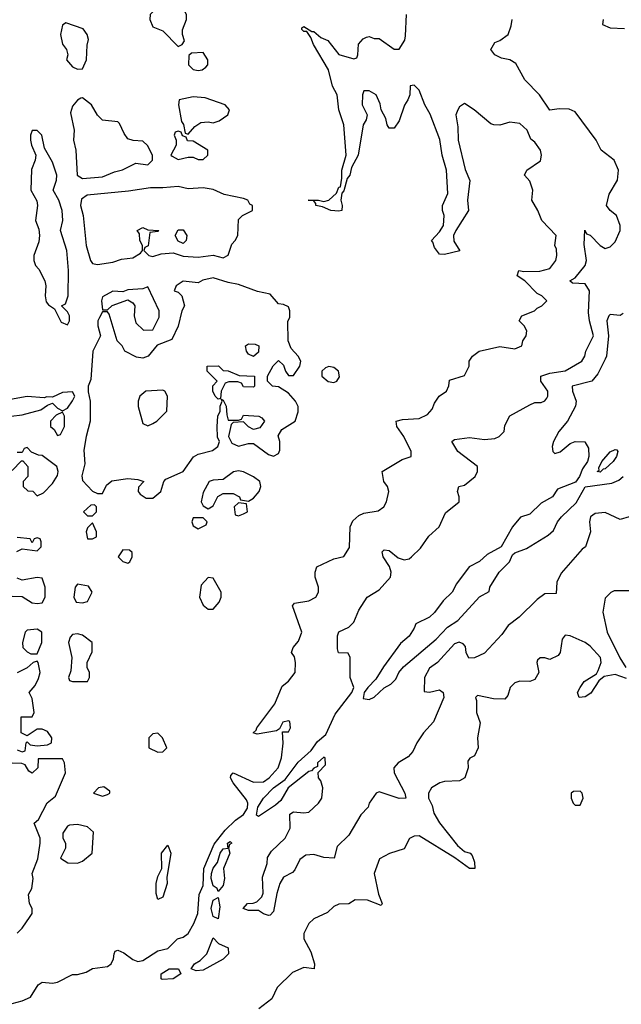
# Model space of a CAD drawing. Header units: inches. Extents: x 2348341 to 2479810, y 460419 to 613669.
# Tile 522 of 656: x 2415160 to 2417554, y 563349 to 567269. Entities that reach past the tile are written whole.
import ezdxf

# ---------------------------------------------------------------- set-up
doc = ezdxf.new("R2010")
doc.units = ezdxf.units.IN
doc.header["$MEASUREMENT"] = 0
doc.layers.add('C4516', color=7, linetype='Continuous')

msp = doc.modelspace()

# ---------------------------------------------------------------- linework, layer by layer
at = {"layer": 'C4516', "color": 2}
for points, elevation in [([(2415775.6, 567315.6), (2415710, 567311.5), (2415690, 567301.2), (2415678.8, 567290), (2415677.3, 567270), (2415690, 567241), (2415730, 567224.7), (2415790, 567162), (2415806, 567170), (2415815.3, 567184.7), (2415808, 567210), (2415808.4, 567228.4), (2415824, 567270), (2415824, 567290), (2415818.6, 567298.6), (2415808, 567310)], 82), ([(2415343.5, 567256.5), (2415330, 567248), (2415322.4, 567210), (2415330, 567171.3), (2415346, 567150), (2415352, 567130), (2415346, 567110), (2415370, 567082), (2415390, 567072), (2415410, 567074), (2415426, 567110), (2415428.4, 567168.4), (2415434, 567190), (2415428.7, 567210), (2415412.9, 567232.9)], 82), ([(2415890, 567138), (2415843.6, 567136.4), (2415832.7, 567127.3), (2415831.3, 567090), (2415850, 567071.3), (2415870, 567066.8), (2415886, 567070), (2415900.4, 567079.6), (2415908, 567090), (2415908, 567110)], 82), ([(2415850, 566962.7), (2415794, 566950), (2415792, 566930), (2415803.6, 566863.6), (2415811.6, 566851.6), (2415818, 566818), (2415830, 566814), (2415856.4, 566843.6), (2415880.4, 566859.6), (2415910, 566862), (2415930, 566858), (2415953.6, 566866.4), (2415988, 566890), (2415995.3, 566910), (2415978, 566930), (2415898, 566958)], 82), ([(2415410, 566958), (2415403.6, 566956.4), (2415390, 566949), (2415370, 566925.2), (2415362, 566898), (2415376.3, 566830), (2415373.4, 566790), (2415383, 566750), (2415388.4, 566650), (2415410, 566637.1), (2415490, 566643.8), (2415536.6, 566663.4), (2415569.1, 566670.9), (2415622, 566698), (2415670, 566691.3), (2415688.7, 566710), (2415688.7, 566730), (2415668.4, 566768.4), (2415650, 566786), (2415611.6, 566788.4), (2415590, 566795.3), (2415575.5, 566815.5), (2415556.5, 566856.5), (2415550, 566862), (2415490, 566869), (2415470, 566888.7), (2415445.2, 566930)], 82), ([(2415230, 566828), (2415210, 566828), (2415202.8, 566810), (2415202.8, 566790), (2415206.8, 566770), (2415224.7, 566730), (2415222, 566710), (2415207.5, 566672.5), (2415204.9, 566590), (2415227.7, 566547.7), (2415230.8, 566530), (2415223.1, 566470), (2415235.8, 566435.8), (2415239.3, 566410), (2415235.8, 566384.2), (2415216, 566330), (2415216, 566310), (2415222.8, 566290), (2415235.5, 566275.5), (2415260.5, 566230), (2415264, 566210), (2415260.7, 566170), (2415265.2, 566145.2), (2415274, 566134), (2415298, 566118), (2415325.4, 566065.4), (2415350, 566054), (2415358, 566070), (2415358, 566090), (2415350, 566106), (2415326, 566130), (2415342, 566138), (2415353.2, 566170), (2415353.6, 566270), (2415347, 566350), (2415322.7, 566430), (2415331.6, 566470), (2415329.5, 566510), (2415316.2, 566550), (2415292.7, 566590), (2415307, 566630), (2415307.3, 566650), (2415290, 566702), (2415258, 566758), (2415248, 566810)], 82), ([(2415790, 566826), (2415778, 566822), (2415774, 566810), (2415782, 566790), (2415782, 566770), (2415762, 566730), (2415766, 566726), (2415790, 566712), (2415830, 566722), (2415850, 566722), (2415870, 566712), (2415890, 566712), (2415908, 566730), (2415908, 566750), (2415850, 566786), (2415827.3, 566787.3), (2415822, 566802), (2415807.3, 566807.3), (2415802, 566822)], 82), ([(2415790, 566605.6), (2415730, 566599.5), (2415679.9, 566600.1), (2415593.2, 566586.8), (2415428.8, 566571.2), (2415405.4, 566554.6), (2415401.3, 566530), (2415412.4, 566490), (2415424.4, 566370), (2415442, 566310), (2415450, 566298.8), (2415470, 566294), (2415530, 566304), (2415564.7, 566315.3), (2415610, 566321), (2415640.4, 566339.6), (2415648, 566350), (2415648, 566370), (2415638, 566390), (2415636.4, 566416.4), (2415628, 566430), (2415650, 566442), (2415670, 566432), (2415714, 566430), (2415710, 566426), (2415678, 566422), (2415671.6, 566368.4), (2415658, 566362), (2415654, 566350), (2415674, 566330), (2415690, 566326.8), (2415723.1, 566336.9), (2415770, 566341), (2415810, 566327.7), (2415870, 566324), (2415930, 566332), (2415970, 566321), (2415988.9, 566331.1), (2416004, 566376), (2416018, 566390), (2416028, 566410), (2416030, 566474), (2416046, 566490), (2416086, 566510), (2416086, 566530), (2416075.3, 566535.3), (2416068, 566550), (2416050, 566557.2), (2415973.8, 566573.8), (2415930, 566593.3), (2415890, 566599.6), (2415830, 566595.6)], 82), ([(2415810, 566378), (2415790, 566388), (2415778, 566410), (2415790, 566432), (2415810, 566432), (2415824.7, 566410), (2415822, 566390)], 82), ([(2415930, 566242), (2415888.2, 566231.8), (2415870, 566221.2), (2415810, 566228.7), (2415782, 566210), (2415774, 566190), (2415790, 566184.7), (2415804.7, 566170), (2415816, 566130), (2415804.7, 566110), (2415790.7, 566049.3), (2415764.7, 565995.3), (2415706.4, 565973.6), (2415670.8, 565929.2), (2415650, 565922), (2415625.2, 565925.2), (2415578, 565950), (2415568, 565970), (2415548, 565990), (2415516.4, 566096.4), (2415510, 566106), (2415490, 566106), (2415476.9, 566083.1), (2415471.3, 566070), (2415471.3, 566050), (2415481, 566010), (2415451, 565950), (2415443.6, 565836.4), (2415432, 565810), (2415432, 565788), (2415440.7, 565750), (2415440.5, 565670), (2415424, 565610), (2415415.3, 565555.3), (2415418.8, 565501.2), (2415407.5, 565452.5), (2415410, 565434), (2415450, 565391.3), (2415470, 565382), (2415490, 565382), (2415504.7, 565415.3), (2415526.3, 565433.7), (2415590, 565442), (2415630, 565438), (2415654, 565430), (2415632.7, 565407.3), (2415632, 565390), (2415639.6, 565379.6), (2415663.6, 565363.6), (2415690, 565364.7), (2415722, 565390), (2415734, 565430), (2415740.9, 565439.1), (2415810, 565470.8), (2415851.7, 565528.3), (2415870, 565539.1), (2415926.8, 565553.2), (2415949, 565570), (2415955.3, 565590), (2415946.6, 565606.6), (2415945.2, 565650), (2415949, 565690), (2415958, 565710), (2415958, 565730), (2415966, 565750), (2415962, 565758), (2415970, 565754), (2415982, 565730), (2415983.6, 565696.4), (2415990, 565674), (2416030, 565674), (2416042, 565678), (2416050, 565694), (2416111, 565691), (2416123.6, 565683.6), (2416134, 565670), (2416115.3, 565644.7), (2416090, 565638), (2416070, 565648), (2416050, 565668), (2416010, 565666), (2416002, 565658), (2415991, 565610), (2416003.5, 565583.5), (2416030, 565571.3), (2416070, 565582), (2416090, 565582), (2416150, 565538), (2416170, 565531.3), (2416190, 565542), (2416194.6, 565554.6), (2416195.3, 565590), (2416188.4, 565611.6), (2416203.1, 565636.9), (2416256, 565670), (2416268.4, 565708.4), (2416268.4, 565728.4), (2416258, 565750), (2416230, 565782), (2416190, 565808), (2416166, 565810), (2416146, 565830), (2416146, 565850), (2416169.1, 565890.9), (2416190, 565912), (2416210, 565894), (2416218, 565870), (2416230, 565852), (2416250, 565852), (2416275.3, 565890), (2416279, 565910), (2416268.7, 565930), (2416240.2, 565960.2), (2416228, 565990), (2416227.3, 566067.3), (2416235.3, 566084.7), (2416235.3, 566110), (2416230, 566126), (2416210, 566135.3), (2416190, 566138), (2416156.1, 566176.1), (2416106.6, 566186.6), (2416030, 566215.1), (2415990, 566222.7)], 82), ([(2415670, 566206), (2415650, 566198), (2415590, 566194), (2415570, 566186), (2415530, 566188), (2415490, 566166), (2415486, 566150), (2415490, 566114), (2415510, 566114), (2415528.4, 566131.6), (2415590, 566154), (2415610, 566142), (2415618, 566130), (2415616, 566090), (2415622, 566062), (2415652.7, 566032.7), (2415690, 566034), (2415714.6, 566085.4), (2415715.3, 566110)], 82), ([(2416090, 565928), (2416070, 565938), (2416062, 565950), (2416058, 565970), (2416070, 565978), (2416096.9, 565976.9), (2416112, 565970), (2416110, 565946)], 82), ([(2416090, 565806), (2416050, 565808), (2416042, 565822), (2416027.3, 565827.3), (2415992.7, 565827.3), (2415978, 565822), (2415962, 565790), (2415959.6, 565760.4), (2415950, 565758), (2415938, 565770), (2415928, 565790), (2415928.4, 565811.6), (2415946, 565830), (2415906, 565870), (2415906, 565890), (2415950.5, 565890.5), (2415970, 565872), (2415990, 565871.3), (2416032.7, 565852.7), (2416094, 565850), (2416094, 565810)], 82), ([(2416390, 565888.7), (2416376.9, 565883.1), (2416362, 565870), (2416362, 565850), (2416388, 565828), (2416410, 565824), (2416422, 565830), (2416432.9, 565847.1), (2416428.7, 565870), (2416410, 565884)], 82), ([(2415730, 565794), (2415662, 565790), (2415638, 565770), (2415631.3, 565750), (2415631.6, 565728.4), (2415650, 565662), (2415670, 565652), (2415690, 565662), (2415706, 565670), (2415746, 565710), (2415748, 565770), (2415738, 565790)], 86), ([(2415330, 565706), (2415305.4, 565694.6), (2415282, 565670), (2415282, 565650), (2415296.9, 565636.9), (2415310, 565614), (2415322, 565618), (2415338, 565650), (2415338, 565690)], 82), ([(2417470, 565468), (2417458, 565470), (2417466.3, 565473.7), (2417464.8, 565484.8), (2417475.8, 565510), (2417510, 565548.4), (2417530, 565558), (2417536.4, 565556.4), (2417540.7, 565550), (2417534.9, 565530), (2417520.9, 565510), (2417490, 565480.5), (2417481.1, 565478.9)], 66), ([(2416030, 565472.7), (2416011.1, 565468.9), (2415970, 565438), (2415930, 565435.3), (2415914, 565430), (2415890, 565386), (2415882, 565350), (2415890, 565334), (2415910, 565322), (2415930, 565334), (2415948.7, 565371.3), (2415970, 565382), (2416010, 565382), (2416034, 565370), (2416038, 565358), (2416070, 565352), (2416090, 565364.7), (2416113.2, 565390), (2416119, 565410), (2416115.3, 565430), (2416090, 565449), (2416050, 565469)], 82), ([(2415458, 565338), (2415443.6, 565336.4), (2415414, 565310), (2415430, 565294), (2415450, 565294), (2415466, 565310), (2415466, 565330)], 82), ([(2416030, 565346), (2416014, 565330), (2416018, 565298), (2416030, 565294), (2416050, 565302), (2416066, 565310), (2416062, 565342)], 82), ([(2415890, 565286), (2415850, 565286), (2415844.7, 565270), (2415850, 565254), (2415870, 565242), (2415902, 565258), (2415906, 565270)], 82), ([(2415450, 565266), (2415430, 565246), (2415424.7, 565230), (2415430, 565202), (2415450, 565202), (2415466, 565210), (2415466, 565230)], 82), ([(2415570, 565158), (2415552, 565130), (2415570, 565112), (2415590, 565104.7), (2415598, 565110), (2415608, 565130), (2415607.3, 565147.3), (2415596.4, 565156.4)], 82), ([(2415910, 565048), (2415882, 565018), (2415874.8, 564970), (2415890, 564938), (2415910, 564922), (2415930, 564922), (2415954, 564950), (2415962, 564970), (2415962, 564990), (2415930, 565046)], 82), ([(2415390, 565022), (2415381, 565010), (2415376, 564970), (2415384.7, 564950), (2415410, 564946.8), (2415430, 564952), (2415448.7, 564990), (2415433.6, 565013.6)], 82), ([(2415230, 564842), (2415190, 564838), (2415182, 564830), (2415171.3, 564790), (2415172, 564770), (2415190, 564752), (2415204.7, 564744.7), (2415230, 564744.7), (2415248.7, 564790), (2415248, 564830)], 82), ([(2415390, 564824), (2415370, 564821.2), (2415360.7, 564810), (2415354, 564790), (2415366.8, 564730), (2415363.6, 564676.4), (2415354, 564650), (2415358, 564638), (2415370, 564634), (2415430, 564634), (2415438, 564650), (2415438, 564670), (2415428, 564690), (2415428, 564710), (2415448.4, 564751.6), (2415448, 564790), (2415410, 564819)], 82), ([(2415710, 564428), (2415690, 564426), (2415674, 564410), (2415674, 564370), (2415710, 564352), (2415730, 564354), (2415746, 564370), (2415728, 564410)], 82), ([(2415494.6, 564214.6), (2415474, 564210), (2415454, 564190), (2415490, 564178), (2415510, 564184.7), (2415518, 564190), (2415518, 564198)], 82), ([(2417390, 564198), (2417363.6, 564196.4), (2417354, 564190), (2417354, 564170), (2417362, 564150), (2417370, 564142), (2417390, 564142), (2417402, 564170), (2417398, 564190)], 82), ([(2415390, 564064), (2415358, 564062), (2415350, 564058), (2415331.3, 564030), (2415331.3, 564010), (2415342, 563990), (2415342, 563970), (2415322, 563930), (2415351.6, 563911.6), (2415390, 563911), (2415410, 563918), (2415448.7, 563950), (2415454, 564034), (2415430, 564055.3)], 82), ([(2415710, 563766), (2415702.7, 563790), (2415702.9, 563830), (2415710, 563858), (2415726, 563890), (2415724.5, 563950), (2415750, 563982), (2415760.7, 563950), (2415746, 563854), (2415746.8, 563830), (2415730, 563775.3)], 78), ([(2415950, 563798), (2415945.2, 563810), (2415930, 563820.9), (2415922.3, 563850), (2415923.4, 563870), (2415929.9, 563890.1), (2415947.3, 563912.7), (2415958.3, 563950), (2415970, 563968.2), (2415989.1, 563970.9), (2415986.3, 563990), (2415997.3, 563997.3), (2416004.7, 563990), (2415994.6, 563985.4), (2415990.3, 563970), (2415996.1, 563950), (2415971.5, 563890), (2415974.4, 563850), (2415970, 563822)], 74), ([(2415950, 563688.7), (2415930, 563698), (2415922.4, 563730), (2415930, 563762.8), (2415950, 563774), (2415956.5, 563736.5)], 74), ([(2415862, 563482), (2415842, 563490), (2415855.3, 563510), (2415877.5, 563522.5), (2415904, 563550), (2415930, 563614), (2415951, 563591), (2415990, 563574), (2415991, 563550), (2415970, 563528.7), (2415890, 563484)], 74), ([(2415727, 563447), (2415722.7, 563450), (2415722.9, 563470), (2415755.3, 563490), (2415791.3, 563490), (2415801, 563470), (2415770, 563449.7)], 74)]:
    msp.add_lwpolyline(points, close=True, dxfattribs=dict(at, elevation=elevation))
for points, elevation in [([(2415130, 563351.3), (2415170, 563362), (2415202.7, 563377.3), (2415233.6, 563426.4), (2415250, 563437.3), (2415290, 563433), (2415310, 563436.3), (2415370, 563467.3), (2415390, 563466.8), (2415424, 563476), (2415450, 563491.3), (2415510, 563498.8), (2415524, 563510), (2415533.2, 563530), (2415535.3, 563550), (2415540.2, 563559.8), (2415550, 563564.7), (2415573.7, 563553.7), (2415610, 563526.8), (2415630, 563518.8), (2415650, 563522.8), (2415710, 563561), (2415748.9, 563571.1), (2415788, 563610), (2415810, 563616), (2415830, 563631), (2415853.2, 563670), (2415869, 563710), (2415874.5, 563785.5), (2415890, 563822), (2415892.1, 563890), (2415934.3, 563985.7), (2415977.7, 564042.3), (2416018.7, 564081.3), (2416050, 564104), (2416066.9, 564130), (2416068.2, 564150), (2416062.7, 564162.7), (2416009.5, 564230), (2415999.3, 564250), (2416000.2, 564259.8), (2416010, 564270.7), (2416090, 564233), (2416130, 564234), (2416152.7, 564250), (2416188.7, 564290), (2416202, 564330), (2416208, 564388), (2416206, 564434), (2416230, 564434), (2416238, 564450), (2416234.6, 564474.6), (2416230, 564478), (2416207.5, 564472.5), (2416194, 564446), (2416182, 564438), (2416104.7, 564424.7), (2416088.7, 564430), (2416100.4, 564439.6), (2416104, 564450), (2416174.7, 564545.3), (2416204.5, 564615.5), (2416230, 564634.8), (2416256, 564670), (2416257.2, 564710), (2416252.9, 564732.9), (2416242, 564750), (2416248, 564770), (2416270, 564794), (2416282, 564830), (2416245.2, 564934.8), (2416254, 564946), (2416310, 564954.8), (2416339, 564970), (2416349, 564990), (2416349, 565010), (2416335.3, 565050), (2416335.3, 565070), (2416342, 565090), (2416410, 565122), (2416450, 565132), (2416472.7, 565167.3), (2416475.1, 565250), (2416486.2, 565273.8), (2416510, 565295.5), (2416530, 565303.8), (2416587, 565313), (2416609, 565330), (2416619, 565350), (2416629, 565390), (2416624, 565410), (2416609.2, 565430), (2416602, 565470), (2416682, 565518), (2416718, 565530), (2416718, 565550), (2416689, 565610), (2416661.2, 565650), (2416658, 565670), (2416683.2, 565676.8), (2416750, 565681.6), (2416782.9, 565697.1), (2416801.2, 565718.8), (2416810, 565742), (2416828.7, 565770), (2416858, 565790), (2416868, 565812), (2416870, 565834), (2416930, 565852), (2416948.7, 565890), (2416948.7, 565910), (2416962, 565930), (2416988, 565950), (2417070, 565967.7), (2417130, 565958.8), (2417158, 565970), (2417162, 565990), (2417175.3, 566010), (2417178, 566030), (2417168, 566050), (2417148, 566070), (2417158, 566090), (2417208, 566110), (2417219, 566121), (2417238, 566130), (2417258, 566150), (2417238, 566170), (2417218.9, 566178.9), (2417170, 566229.4), (2417139, 566250), (2417146, 566270), (2417166.4, 566266.4), (2417230, 566268.4), (2417270, 566278.8), (2417294, 566310), (2417297.2, 566330), (2417296, 566356), (2417289, 566370), (2417295.3, 566410), (2417238, 566470), (2417222, 566510), (2417198, 566550), (2417202, 566590), (2417190, 566626), (2417169, 566650), (2417178, 566670), (2417232.3, 566707.7), (2417236, 566730), (2417232.3, 566750), (2417210, 566782), (2417194, 566794), (2417179, 566830), (2417150, 566856), (2417110, 566861.2), (2417070, 566849), (2417046, 566850), (2417034.6, 566854.6), (2416968, 566910), (2416930, 566935.3), (2416910, 566922), (2416902.8, 566910), (2416894.8, 566890), (2416903, 566843), (2416904.4, 566790), (2416932.5, 566672.5), (2416951.1, 566628.9), (2416942, 566550), (2416946, 566510), (2416894.8, 566430), (2416886.8, 566410), (2416887.3, 566387.3), (2416910.8, 566349.2), (2416850, 566334), (2416830, 566335.3), (2416810, 566362), (2416804, 566384), (2416798, 566390), (2416830, 566424.7), (2416846, 566450), (2416849.2, 566489.2), (2416842, 566510), (2416842, 566530), (2416863.2, 566576.8), (2416858.4, 566670), (2416840.5, 566730), (2416832.3, 566792.3), (2416793.4, 566893.4), (2416772, 566930), (2416750, 566988), (2416730, 567008), (2416714, 567006), (2416712, 566970), (2416704.7, 566950), (2416690.9, 566929.1), (2416670, 566866), (2416650, 566838), (2416630, 566838), (2416622, 566850), (2416616.4, 566876.4), (2416598, 566910), (2416594.6, 566934.6), (2416578, 566970), (2416550, 566986), (2416530, 566986), (2416524.7, 566970), (2416522.8, 566930), (2416542, 566890), (2416538, 566870), (2416526.8, 566850), (2416506.8, 566730), (2416479.8, 566680.2), (2416474, 566650), (2416463.5, 566636.5), (2416450, 566588), (2416442, 566578), (2416437.3, 566550), (2416442.8, 566530), (2416442, 566510), (2416430, 566506.6), (2416398, 566510), (2416364.5, 566524.5), (2416338, 566530), (2416338, 566538), (2416328.7, 566548.7), (2416308, 566550), (2416349.4, 566550.6), (2416370, 566544.7), (2416390, 566550.7), (2416421.2, 566578.8), (2416430, 566602), (2416436.4, 566603.6), (2416442, 566638), (2416441.2, 566670), (2416459.3, 566730), (2416449.5, 566850), (2416429.3, 566910), (2416422.7, 566970), (2416405.1, 567005.1), (2416389.4, 567070), (2416329.2, 567170), (2416319, 567199), (2416302, 567222), (2416290, 567222), (2416282, 567230), (2416283.1, 567236.9), (2416290, 567242), (2416322, 567222), (2416330, 567222), (2416358, 567198), (2416386, 567186), (2416430, 567131.3), (2416490, 567114), (2416502, 567118), (2416506, 567130), (2416508.4, 567171.6), (2416527.3, 567192.7), (2416540.4, 567199.6), (2416550, 567202), (2416570, 567194), (2416590, 567194), (2416650, 567152), (2416670, 567152), (2416692.7, 567187.3), (2416695.5, 567204.5), (2416698.7, 567290)], 78), ([(2417584.7, 565290), (2417550, 565279.5), (2417490, 565306.6), (2417450, 565302.7), (2417431, 565290), (2417427.3, 565270), (2417431, 565230), (2417411, 565170), (2417398.8, 565161.2), (2417314.9, 565065.1), (2417297.3, 565030), (2417295.3, 564984.7), (2417250, 564982.7), (2417219, 564961), (2417147.3, 564890), (2417103.2, 564856.8), (2417078.5, 564821.5), (2417010, 564747.3), (2416970, 564727.8), (2416947.6, 564727.6), (2416936, 564750), (2416933.4, 564773.4), (2416924.1, 564784.1), (2416908.8, 564791.2), (2416890, 564783.7), (2416823, 564710), (2416790, 564686.6), (2416770.4, 564650), (2416770, 564594), (2416790, 564591), (2416830, 564601), (2416844.7, 564590), (2416847.3, 564570), (2416806.1, 564473.9), (2416766.4, 564430), (2416740.4, 564390), (2416724.7, 564355.3), (2416705.3, 564334.7), (2416665.5, 564310), (2416648.8, 564290), (2416650.4, 564270), (2416693, 564190), (2416696, 564170), (2416670, 564167.8), (2416590, 564195.1), (2416578, 564190), (2416551, 564150), (2416546.8, 564133.2), (2416517.3, 564102.7), (2416470, 564022), (2416423, 563977), (2416411.3, 563930), (2416370, 563932.7), (2416330, 563945.2), (2416298, 563942), (2416274.4, 563925.6), (2416255.3, 563884.7), (2416246, 563874), (2416210, 563855.3), (2416194.8, 563830), (2416182.8, 563790), (2416170, 563718), (2416156, 563704), (2416150, 563702), (2416130, 563709), (2416110, 563722), (2416070, 563722), (2416048.7, 563730), (2416066, 563750), (2416089, 563751), (2416103.1, 563756.9), (2416124, 563776), (2416129.1, 563790.9), (2416125.6, 563854.4), (2416145.2, 563910), (2416146.6, 563933.4), (2416161.5, 563958.5), (2416216, 564010), (2416236, 564050), (2416234.6, 564105.4), (2416250, 564114.8), (2416290, 564110.6), (2416310, 564114), (2416349.3, 564150), (2416362, 564170), (2416366.6, 564210), (2416358, 564238), (2416349.2, 564250), (2416348, 564272), (2416377.2, 564302.8), (2416375.3, 564330), (2416370, 564332.3), (2416344.9, 564310), (2416344.7, 564295.3), (2416330, 564288.7), (2416321.4, 564278.6), (2416310, 564275.6), (2416228.9, 564211.1), (2416199.5, 564160.5), (2416178.5, 564141.5), (2416110, 564096.2), (2416102, 564102), (2416106.9, 564133.1), (2416129.7, 564170), (2416169.9, 564210.1), (2416215.9, 564244.1), (2416267.5, 564312.5), (2416320.3, 564359.7), (2416344.8, 564395.2), (2416377.6, 564422.4), (2416415.6, 564504.4), (2416481.6, 564590), (2416489.3, 564610), (2416475.3, 564650), (2416475.3, 564730), (2416467.3, 564747.3), (2416428.7, 564748.7), (2416424, 564764), (2416424.5, 564815.5), (2416430, 564831.3), (2416470, 564851), (2416489.5, 564870.5), (2416510, 564918), (2416542, 564970), (2416590, 564998.8), (2416635.1, 565050), (2416638, 565070), (2416631.9, 565091.9), (2416606.6, 565130), (2416602, 565150), (2416610, 565158), (2416630, 565156), (2416666, 565126), (2416690, 565119.1), (2416710, 565123), (2416719.3, 565130), (2416755.2, 565164.8), (2416787.8, 565212.2), (2416829.3, 565250), (2416854.8, 565305.2), (2416908.7, 565350), (2416908.7, 565370), (2416902, 565390), (2416908, 565410), (2416930, 565416), (2416972.3, 565450), (2416981.2, 565470), (2416982, 565490), (2416904, 565550), (2416879, 565590), (2416890, 565597.3), (2416950, 565605.5), (2417010, 565598), (2417050, 565601), (2417068, 565610), (2417088, 565630), (2417090, 565654), (2417110, 565691.3), (2417190, 565736), (2417210, 565744.7), (2417234.6, 565745.4), (2417250, 565752), (2417258, 565762), (2417262, 565770), (2417261.2, 565790), (2417233.2, 565830), (2417234, 565850), (2417270, 565862), (2417330, 565870.5), (2417397.2, 565910), (2417409.3, 565930), (2417412.3, 565950), (2417443.7, 566010), (2417427, 566070), (2417423.3, 566103.3), (2417427, 566190), (2417410, 566217), (2417360.2, 566220.2), (2417348.7, 566230), (2417370, 566241), (2417409.7, 566290), (2417415.1, 566310), (2417406, 566374), (2417409.1, 566430.9), (2417416, 566416), (2417430, 566410.8), (2417470, 566370.8), (2417490, 566358), (2417510, 566364.7), (2417530, 566384.7), (2417548.7, 566430), (2417549, 566450), (2417535.3, 566490), (2417509.3, 566509.3), (2417495.3, 566530), (2417505.2, 566574.8), (2417539, 566630), (2417542.7, 566670), (2417525.2, 566710), (2417474, 566750), (2417454, 566790), (2417370, 566902), (2417346.4, 566913.6), (2417306, 566914), (2417270, 566908.7), (2417229, 566970), (2417169.5, 567029.5), (2417134.5, 567094.5), (2417110, 567109.2), (2417076.5, 567116.5), (2417050, 567128.7), (2417035.3, 567150), (2417050, 567178), (2417070, 567186), (2417104, 567210), (2417115.5, 567244.5), (2417119.3, 567270)], 74), ([(2417481.2, 567270), (2417479, 567250), (2417510, 567237), (2417566.2, 567233.8)], 70), ([(2417561.2, 566098.8), (2417550, 566091), (2417510, 566096), (2417504, 566090), (2417496, 566070), (2417503.1, 566010), (2417495.1, 565930), (2417490, 565917.3), (2417460.4, 565859.6), (2417436, 565830), (2417359, 565810), (2417359.5, 565790), (2417374.3, 565750), (2417371.3, 565730), (2417339.6, 565670), (2417305.6, 565630), (2417284.5, 565590), (2417279.3, 565570), (2417282, 565550), (2417290, 565542), (2417310, 565549), (2417350, 565581.2), (2417370, 565589.2), (2417408.7, 565588.7), (2417423.1, 565563.1), (2417425.2, 565530), (2417419.5, 565510), (2417398.9, 565481.1), (2417388, 565450), (2417372.2, 565427.8), (2417299.6, 565400.4), (2417279.5, 565370), (2417235.2, 565344.8), (2417190, 565300.5), (2417152.1, 565287.9), (2417121.2, 565250), (2417075.3, 565170), (2417020.1, 565139.9), (2416990, 565111.3), (2416949, 565090), (2416897.5, 565022.5), (2416881.2, 564990), (2416844.9, 564955.1), (2416810.8, 564909.2), (2416790, 564890.6), (2416736, 564864), (2416730, 564846), (2416710, 564814.8), (2416674.9, 564785.1), (2416607.2, 564692.8), (2416576.8, 564643.2), (2416545.1, 564610), (2416531.3, 564590), (2416526.5, 564566.5), (2416550, 564562.4), (2416570, 564571.6), (2416610, 564609.4), (2416636.5, 564623.5), (2416656.5, 564643.5), (2416668.5, 564670), (2416687.3, 564692.7), (2416817.6, 564802.4), (2416862, 564850), (2416903.7, 564876.3), (2416990, 564971.8), (2417027.5, 564992.5), (2417030.7, 565010), (2417067.7, 565070), (2417108.5, 565110), (2417121.2, 565138.8), (2417130, 565147), (2417176.9, 565163.1), (2417262.9, 565217.1), (2417284.7, 565235.3), (2417300.5, 565270), (2417315.5, 565290), (2417374.2, 565345.8), (2417410, 565409.6), (2417516.5, 565423.5), (2417543.8, 565436.2), (2417561, 565450)], 70), ([(2415126, 565690), (2415170, 565696), (2415244.7, 565715.3), (2415270, 565734), (2415290, 565742), (2415310, 565722), (2415330, 565712), (2415350, 565722), (2415370, 565752), (2415379, 565770), (2415370, 565788), (2415330, 565785.2), (2415290, 565766), (2415267.3, 565767.3), (2415256.9, 565763.1), (2415190, 565769.2), (2415123.5, 565756.5)], 82), ([(2415130, 565474), (2415167.3, 565512.7), (2415172.7, 565512.7), (2415192, 565490), (2415192, 565450), (2415174, 565430), (2415174, 565410), (2415192.7, 565392.7), (2415211.6, 565391.6), (2415230, 565374), (2415254.6, 565385.4), (2415290, 565422), (2415310, 565454), (2415313.2, 565470), (2415308, 565490), (2415250, 565534), (2415235.3, 565535.3), (2415207.3, 565547.3), (2415190, 565566), (2415178, 565562), (2415170, 565546), (2415150, 565546)], 82), ([(2415148.9, 565151.1), (2415170, 565162), (2415230, 565154), (2415246, 565170), (2415246, 565190), (2415242, 565202), (2415230, 565206), (2415218, 565202), (2415210, 565186), (2415202, 565202), (2415150, 565208)], 82), ([(2415130, 564974), (2415170, 564972), (2415210, 564947.7), (2415230, 564944), (2415250, 564947.3), (2415261.2, 564970), (2415261.2, 565010), (2415250, 565046), (2415230, 565048.7), (2415170, 565038), (2415150, 565046)], 82), ([(2417590, 564995.3), (2417525.4, 564994.6), (2417511.6, 564988.4), (2417490, 564966), (2417481, 564910), (2417497.1, 564830), (2417547.8, 564727.8), (2417572.4, 564690)], 78), ([(2417574.4, 564645.6), (2417530, 564661.3), (2417486, 564654), (2417463.8, 564636.2), (2417432.7, 564587.3), (2417410, 564572.7), (2417386, 564570), (2417379.3, 564590), (2417389.6, 564610.4), (2417406.6, 564633.4), (2417454.8, 564665.2), (2417462, 564678), (2417473.6, 564710), (2417471.6, 564730), (2417430, 564775.1), (2417410, 564789.4), (2417350, 564815.3), (2417330, 564818), (2417318, 564802), (2417310.7, 564749.3), (2417302, 564738), (2417270, 564722), (2417250, 564728.7), (2417231.6, 564728.4), (2417221, 564719), (2417218, 564710), (2417226, 564670), (2417210, 564642), (2417190, 564634), (2417150, 564636), (2417130, 564629), (2417111, 564610), (2417102, 564578), (2417090, 564564), (2417045.6, 564565.6), (2416982, 564578), (2416974, 564570), (2416978, 564558), (2416978, 564510), (2416992, 564470), (2416981, 564410), (2416984.7, 564370), (2416970, 564338), (2416951.6, 564328.4), (2416943.6, 564316.4), (2416944.7, 564290), (2416931, 564250), (2416910, 564239), (2416850, 564236), (2416832, 564230), (2416798, 564210), (2416786.8, 564190), (2416786.8, 564170), (2416800.7, 564140.7), (2416808.2, 564110), (2416830, 564070.8), (2416901.4, 563981.4), (2416930, 563957.3), (2416952, 563950), (2416961, 563941), (2416970, 563914), (2416970.9, 563889.1), (2416950, 563889.2), (2416891.9, 563931.9), (2416750, 564019), (2416730, 564018), (2416711.6, 564008.4), (2416690, 563968), (2416631.1, 563948.9), (2416591.6, 563928.4), (2416571, 563870), (2416587.5, 563787.5), (2416602, 563750), (2416598, 563742), (2416543.6, 563763.6), (2416494.8, 563765.2), (2416470, 563749), (2416430, 563748), (2416410, 563738), (2416385.4, 563714.6), (2416330, 563689), (2416311, 563670), (2416290.8, 563630), (2416290.8, 563610), (2416318, 563558), (2416333, 563510), (2416331.3, 563490), (2416290, 563495.6), (2416245.1, 563474.9), (2416184.4, 563415.6), (2416162.8, 563370), (2416111, 563330)], 78), ([(2415150, 564362), (2415170, 564354), (2415182, 564358), (2415186, 564390), (2415190, 564394), (2415202, 564382), (2415230, 564378), (2415270, 564382), (2415286, 564390), (2415288, 564410), (2415270, 564435.3), (2415250, 564444), (2415230, 564444), (2415190, 564418), (2415166, 564430), (2415166, 564494), (2415210, 564494), (2415218, 564510), (2415210, 564566), (2415198, 564590), (2415222, 564618), (2415234.2, 564645.8), (2415240.9, 564670), (2415234, 564710), (2415230, 564715.3), (2415214, 564710), (2415190, 564688), (2415150, 564668)], 82), ([(2415150, 563632), (2415170, 563652), (2415202, 563698), (2415209, 563710), (2415209, 563730), (2415199, 563750), (2415194.6, 563785.4), (2415208.7, 563810), (2415213.2, 563850), (2415209, 563870), (2415232.3, 563927.7), (2415241.2, 563990), (2415241.2, 564010), (2415218, 564070), (2415235.1, 564084.9), (2415268.7, 564151.3), (2415302, 564178), (2415342, 564270), (2415338, 564310), (2415330, 564326), (2415234, 564326), (2415232, 564290), (2415209, 564269), (2415196.4, 564276.4), (2415182, 564302), (2415168, 564308), (2415130, 564308.7)], 82)]:
    msp.add_lwpolyline(points, dxfattribs=dict(at, elevation=elevation))

doc.saveas('drawing.dxf')
